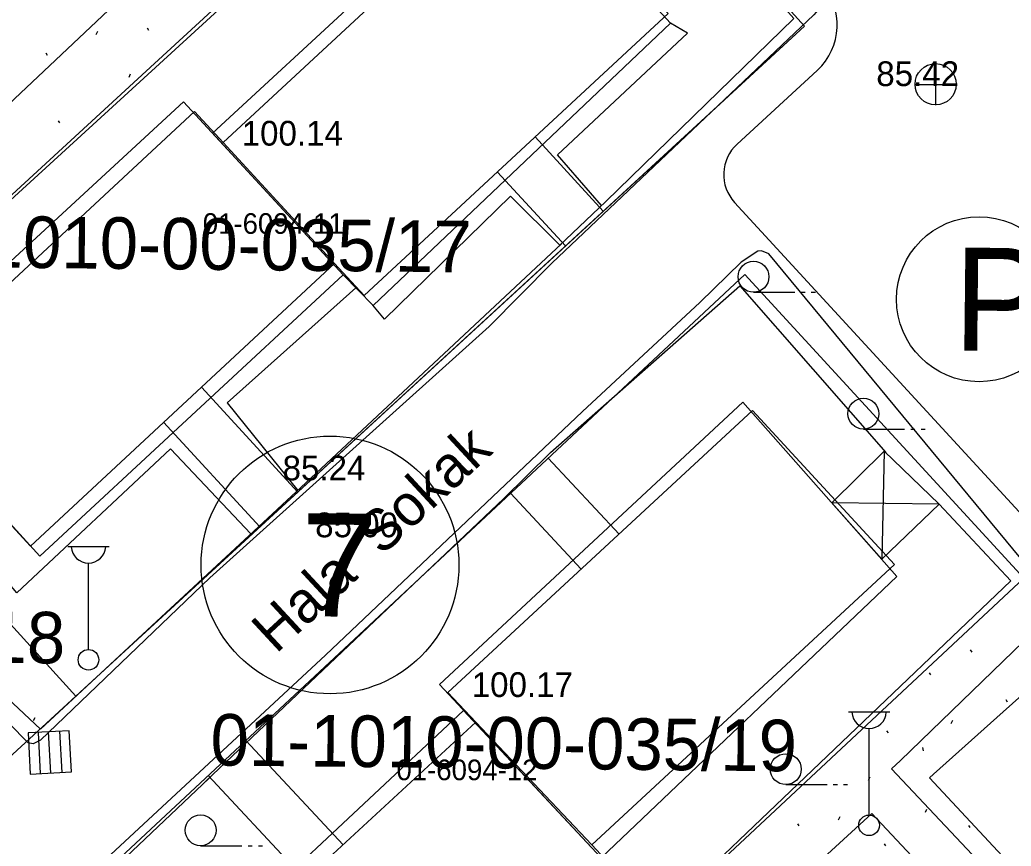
# Model space of a CAD drawing. Extents: x 412225 to 413380, y 4456471 to 4457189.
# Drawn here: x 412374.46 to 412422.54, y 4457102.69 to 4457142.77 of the extents above; entities that cross this region are included whole.
import ezdxf

# ---------------------------------------------------------------- set-up
doc = ezdxf.new("R2010")
doc.units = 0
for name, color, linetype in [('0_HALİHAZIR', 7, 'Continuous'), ('0_KADASTRO', 7, 'Continuous'), ('Level 27', 7, 'Continuous'), ('Level 41', 7, 'Continuous'), ('Level 48', 7, 'Continuous'), ('Level 56', 7, 'Continuous'), ('Level 57', 7, 'Continuous'), ('Level 58', 7, 'Continuous'), ('Level 59', 7, 'Continuous'), ('Level 62', 7, 'Continuous')]:
    doc.layers.add(name, color=color, linetype=linetype)

msp = doc.modelspace()

# ---------------------------------------------------------------- linework, layer by layer
at = {"layer": '0_HALİHAZIR'}
for p, q in [((412418.892, 4457138.633), (412418.892, 4457140.633)), ((412417.872, 4457139.623), (412419.872, 4457139.623)), ((412410.043, 4457129.556), (412412.043, 4457129.556)), ((412412.343, 4457129.556), (412412.543, 4457129.556)), ((412412.843, 4457129.556), (412413.043, 4457129.556)), ((412415.374, 4457122.916), (412417.374, 4457122.916)), ((412417.674, 4457122.916), (412417.874, 4457122.916)), ((412418.174, 4457122.916), (412418.374, 4457122.916)), ((412416.387, 4457121.854), (412416.265, 4457116.607)), ((412419.054, 4457119.278), (412413.843, 4457119.345)), ((412376.79, 4457117.229), (412378.79, 4457117.229)), ((412377.79, 4457112.229), (412377.79, 4457116.422)), ((412414.648, 4457109.201), (412416.648, 4457109.201)), ((412376.855, 4457108.288), (412374.858, 4457108.183)), ((412376.855, 4457108.288), (412374.858, 4457108.183)), ((412374.858, 4457108.183), (412374.964, 4457106.186)), ((412374.858, 4457108.183), (412374.964, 4457106.186)), ((412375.468, 4457106.212), (412375.362, 4457108.21)), ((412375.962, 4457106.238), (412375.857, 4457108.236)), ((412376.509, 4457106.267), (412376.404, 4457108.265)), ((412376.961, 4457106.291), (412376.855, 4457108.288)), ((412376.961, 4457106.291), (412376.855, 4457108.288)), ((412415.648, 4457104.201), (412415.648, 4457108.394)), ((412374.964, 4457106.186), (412376.961, 4457106.291)), ((412374.964, 4457106.186), (412376.961, 4457106.291)), ((412411.609, 4457105.675), (412413.609, 4457105.675)), ((412413.909, 4457105.675), (412414.109, 4457105.675)), ((412414.409, 4457105.675), (412414.609, 4457105.675)), ((412383.228, 4457102.711), (412385.228, 4457102.711)), ((412385.528, 4457102.711), (412385.728, 4457102.711)), ((412386.028, 4457102.711), (412386.228, 4457102.711))]:
    msp.add_line(p, q, dxfattribs=at)
for points in [[(412317.067, 4457149.293), (412333.328, 4457164.459), (412347.336, 4457177.505), (412347.753, 4457177.483), (412348.105, 4457177.379), (412364.603, 4457159.572), (412379.131, 4457143.812), (412379.096, 4457143.617), (412379.04, 4457143.497), (412349.764, 4457115.897)], [(412365.566, 4457118.673), (412361.649, 4457122.742), (412399.269, 4457157.157), (412412.003, 4457142.833), (412402.888, 4457133.956)], [(412412.887, 4457146.169), (412413.539, 4457145.249), (412413.759, 4457144.745), (412413.775, 4457144.363), (412413.529, 4457143.65), (412412.966, 4457143.004), (412400.264, 4457130.958), (412397.225, 4457127.889)], [(412402.677, 4457133.756), (412400.545, 4457136.218), (412406.84, 4457142.124), (412406.017, 4457142.598)], [(412400.658, 4457131.842), (412398.262, 4457134.219), (412392.142, 4457128.246), (412391.579, 4457128.936)], [(412402.888, 4457133.956), (412400.626, 4457131.812)], [(412400.726, 4457131.905), (412388.085, 4457120.078)], [(412467.205, 4457085.87), (412447.505, 4457107.315), (412438.447, 4457117.915), (412435.325, 4457121.438), (412434.885, 4457121.719), (412434.446, 4457121.792), (412433.621, 4457121.774), (412432.834, 4457121.545), (412432.141, 4457121.225), (412428.482, 4457118.774), (412425.4, 4457117.018), (412424.316, 4457116.51), (412423.696, 4457116.419), (412423.007, 4457116.64), (412410.788, 4457131.417), (412410.427, 4457131.571), (412410.254, 4457131.544), (412409.438, 4457131.009)], [(412409.438, 4457131.009), (412407.446, 4457129.058)], [(412400.197, 4457121.783), (412409.38, 4457129.858), (412416.461, 4457121.783)], [(412390.756, 4457129.771), (412384.521, 4457124.185), (412387.94, 4457119.944)], [(412407.446, 4457129.058), (412401.755, 4457123.776), (412389.287, 4457111.952), (412375.927, 4457099.56)], [(412397.225, 4457127.889), (412383.668, 4457115.704), (412375.466, 4457107.824), (412375.113, 4457107.658), (412374.857, 4457107.696), (412370.145, 4457112.483)], [(412385.666, 4457117.84), (412381.776, 4457121.957), (412374.311, 4457114.984), (412365.079, 4457125.88)], [(412397.915, 4457119.531), (412400.197, 4457121.783)], [(412417.174, 4457106.849), (412430.083, 4457119.338), (412430.82, 4457118.623), (412432.927, 4457120.32), (412441.74, 4457110.679)], [(412388.085, 4457120.078), (412385.806, 4457117.97)], [(412385.716, 4457107.962), (412397.939, 4457119.553)], [(412419.054, 4457119.278), (412422.523, 4457115.565), (412404.713, 4457098.559)], [(412385.806, 4457117.97), (412375.46, 4457108.37), (412371.452, 4457112.112), (412370.678, 4457113.026)], [(412383.481, 4457105.843), (412385.716, 4457107.962)], [(412450.177, 4457071.604), (412434.48, 4457087.585), (412416.734, 4457106.442), (412417.174, 4457106.849)], [(412389.252, 4457084.335), (412386.918, 4457082.293), (412373.701, 4457096.569), (412383.637, 4457105.991)], [(412422.562, 4457081.66), (412420.42, 4457083.95), (412417.215, 4457085.435), (412414.747, 4457082.958), (412404.608, 4457094.022), (412415.788, 4457104.278), (412430.246, 4457088.829)]]:
    msp.add_lwpolyline(points, dxfattribs=at)
for points in [[(412383.807, 4457137.266), (412398.457, 4457150.807), (412406.017, 4457142.598), (412391.605, 4457128.909), (412390.14, 4457130.397)], [(412382.405, 4457138.787), (412390.14, 4457130.397), (412375.435, 4457116.748), (412367.705, 4457125.236)], [(412394.821, 4457110.525), (412409.529, 4457124.223), (412417.002, 4457115.773), (412402.655, 4457102.129)], [(412413.843, 4457119.345), (412416.387, 4457121.854), (412419.054, 4457119.278), (412416.265, 4457116.607)], [(412402.655, 4457102.129), (412403.755, 4457100.841), (412389.112, 4457087.201), (412381.481, 4457095.697), (412395.986, 4457109.277)]]:
    msp.add_lwpolyline(points, close=True, dxfattribs=at)
for centre, radius in [((412418.876, 4457139.641), 1), ((412410.043, 4457130.306), 0.75), ((412415.374, 4457123.666), 0.75), ((412377.79, 4457111.729), 0.5), ((412411.609, 4457106.425), 0.75), ((412383.228, 4457103.461), 0.75), ((412415.648, 4457103.701), 0.5)]:
    msp.add_circle(centre, radius, dxfattribs=at)
for centre in [(412377.79, 4457117.259), (412415.648, 4457109.231)]:
    msp.add_arc(centre, 0.837, 183.298, 356.9072, dxfattribs=at)
at = {"layer": '0_KADASTRO'}
for points in [[(412351.343, 4457180.066), (412366.214, 4457163.692), (412381.655, 4457146.689), (412396.378, 4457160.226), (412396.53, 4457160.058), (412399.067, 4457157.265), (412380.998, 4457140.65), (412363.733, 4457124.775), (412377.179, 4457109.969), (412369.613, 4457103.012), (412374.535, 4457097.659)], [(412405.447, 4457099.156), (412423.162, 4457115.694), (412423.329, 4457115.512), (412424.62, 4457114.109), (412425.981, 4457112.628), (412418.768, 4457106.182), (412418.572, 4457106.007), (412449.946, 4457072.353)]]:
    msp.add_lwpolyline(points, dxfattribs=at)
for points in [[(412363.733, 4457124.775), (412380.998, 4457140.65), (412399.067, 4457157.265), (412412.513, 4457142.459), (412377.179, 4457109.969)], [(412374.535, 4457097.659), (412391.881, 4457113.852), (412409.622, 4457130.414), (412423.162, 4457115.694), (412405.447, 4457099.156), (412388.074, 4457082.937)], [(412418.572, 4457106.007), (412418.768, 4457106.182), (412425.981, 4457112.628), (412433.488, 4457119.337), (412449.104, 4457102.587), (412464.856, 4457085.691), (412450.351, 4457072.715), (412449.946, 4457072.353)]]:
    msp.add_lwpolyline(points, close=True, dxfattribs=at)
at = {"layer": 'Level 27'}
for points in [[(412378.647, 4457179.75), (412380.871, 4457177.301), (412396.378, 4457160.226), (412399.067, 4457157.265), (412412.513, 4457142.459), (412404.944, 4457135.499)], [(412404.944, 4457135.499), (412377.179, 4457109.969), (412369.613, 4457103.012), (412374.535, 4457097.659), (412391.881, 4457113.852), (412409.622, 4457130.414)], [(412409.622, 4457130.414), (412423.162, 4457115.694), (412424.62, 4457114.109), (412425.981, 4457112.628), (412433.488, 4457119.337), (412449.104, 4457102.587), (412464.856, 4457085.691), (412467.583, 4457082.765), (412481.221, 4457068.136), (412473.948, 4457061.628)]]:
    msp.add_lwpolyline(points, dxfattribs=at)
at = {"layer": 'Level 41'}
for p, q in [((412380.635, 4457142.379), (412380.705, 4457142.271)), ((412378.167, 4457142.059), (412378.24, 4457142.218)), ((412375.717, 4457141.168), (412375.786, 4457141.06)), ((412379.761, 4457139.983), (412379.835, 4457140.142)), ((412376.314, 4457137.872), (412376.384, 4457137.765)), ((412420.556, 4457112.205), (412420.626, 4457112.098)), ((412418.558, 4457111.104), (412418.628, 4457110.996)), ((412422.283, 4457109.805), (412422.353, 4457109.697)), ((412375.127, 4457108.777), (412375.199, 4457108.936)), ((412419.63, 4457108.639), (412419.703, 4457108.797)), ((412416.498, 4457108.287), (412416.567, 4457108.179)), ((412418.247, 4457107.478), (412418.264, 4457107.318)), ((412415.624, 4457105.891), (412415.698, 4457106.05)), ((412418.38, 4457104.333), (412418.452, 4457104.492)), ((412414.166, 4457103.968), (412414.239, 4457104.127)), ((412412.176, 4457103.78), (412412.246, 4457103.673)), ((412420.469, 4457103.695), (412420.539, 4457103.589)), ((412416.374, 4457102.808), (412416.444, 4457102.7))]:
    msp.add_line(p, q, dxfattribs=at)
at = {"layer": 'Level 48'}
msp.add_circle((412420.981, 4457129.216), 4, dxfattribs=at)
at = {"layer": 'Level 57'}
for points in [[(412377.179, 4457109.969), (412363.733, 4457124.775), (412380.998, 4457140.65), (412399.067, 4457157.265)], [(412374.535, 4457097.659), (412388.074, 4457082.937), (412405.447, 4457099.156), (412423.162, 4457115.694)], [(412425.981, 4457112.628), (412418.768, 4457106.182), (412418.572, 4457106.007), (412449.946, 4457072.353), (412450.351, 4457072.715), (412464.856, 4457085.691)]]:
    msp.add_lwpolyline(points, dxfattribs=at)
at = {"layer": 'Level 58'}
msp.add_circle((412389.504, 4457116.329), 6.25, dxfattribs=at)
at = {"layer": 'Level 59'}
for p, q in [((412399.453, 4457137.087), (412402.76, 4457133.491)), ((412397.621, 4457135.385), (412400.919, 4457131.798)), ((412383.269, 4457124.948), (412387.942, 4457119.866)), ((412381.436, 4457123.247), (412386.101, 4457118.173)), ((412403.525, 4457117.823), (412400.084, 4457121.51)), ((412401.692, 4457116.125), (412398.257, 4457119.805)), ((412390.144, 4457102.762), (412385.421, 4457107.821)), ((412388.307, 4457101.067), (412383.594, 4457106.116))]:
    msp.add_line(p, q, dxfattribs=at)
for points in [[(412384.325, 4457136.811), (412399.018, 4457150.452), (412405.91, 4457143.081), (412391.163, 4457129.39), (412389.729, 4457130.946)], [(412396.579, 4457108.699), (412395.223, 4457110.135), (412409.992, 4457123.812), (412416.886, 4457116.354), (412402.197, 4457102.751)]]:
    msp.add_lwpolyline(points, dxfattribs=at)
for points in [[(412374.975, 4457117.248), (412368.188, 4457124.629), (412382.935, 4457138.32), (412384.325, 4457136.811), (412389.729, 4457130.946)], [(412388.7, 4457087.748), (412381.871, 4457095.13), (412396.579, 4457108.699), (412402.197, 4457102.751), (412403.485, 4457101.388)]]:
    msp.add_lwpolyline(points, close=True, dxfattribs=at)
at = {"layer": 'Level 62'}
for points in [[(412413.135, 4457140.314), (412409.243, 4457136.735)], [(412409.125, 4457133.909), (412424.784, 4457116.885)]]:
    msp.add_lwpolyline(points, dxfattribs=at)
for centre, radius, start, end in [((412411.105, 4457142.522), 3, 312.6016, 42.2446), ((412410.597, 4457135.263), 2, 132.5949, 222.609)]:
    msp.add_arc(centre, radius, start, end, dxfattribs=at)

# ---------------------------------------------------------------- texts
at = {"layer": '0_HALİHAZIR'}
for s, p in [('85.42', (412415.998, 4457139.553)), ('100.14', (412385.221, 4457136.666)), ('85.24', (412387.204, 4457120.43)), ('85.00', (412388.785, 4457117.672)), ('100.17', (412396.377, 4457109.925))]:
    msp.add_text(s, height=1.2, dxfattribs=at).set_placement(p)
msp.add_text('Hala  Sokak', height=2, rotation=42.8119, dxfattribs=at).set_placement((412386.884, 4457111.985))
at = {"layer": '0_KADASTRO'}
for s, p in [('01-6094-11', (412383.334, 4457132.388)), ('01-6094-11', (412383.334, 4457132.388)), ('01-6094-12', (412392.726, 4457105.89)), ('01-6094-12', (412392.726, 4457105.89))]:
    msp.add_text(s, height=1, dxfattribs=at).set_placement(p)
at = {"layer": 'Level 48'}
msp.add_text('P', height=5, rotation=359.4141, dxfattribs=at).set_placement((412419.72, 4457126.727))
at = {"layer": 'Level 56'}
for s, p in [('01-1010-00-035/17', (412367.916, 4457130.807)), ('01-1010-00-035/18', (412348.214, 4457111.836)), ('01-1010-00-035/19', (412383.699, 4457106.605))]:
    msp.add_text(s, height=2.5, rotation=359.4136, dxfattribs=at).set_placement(p)
at = {"layer": 'Level 58'}
msp.add_text('7', height=5, rotation=359.4141, dxfattribs=at).set_placement((412388.061, 4457113.844))

doc.saveas('drawing.dxf')
